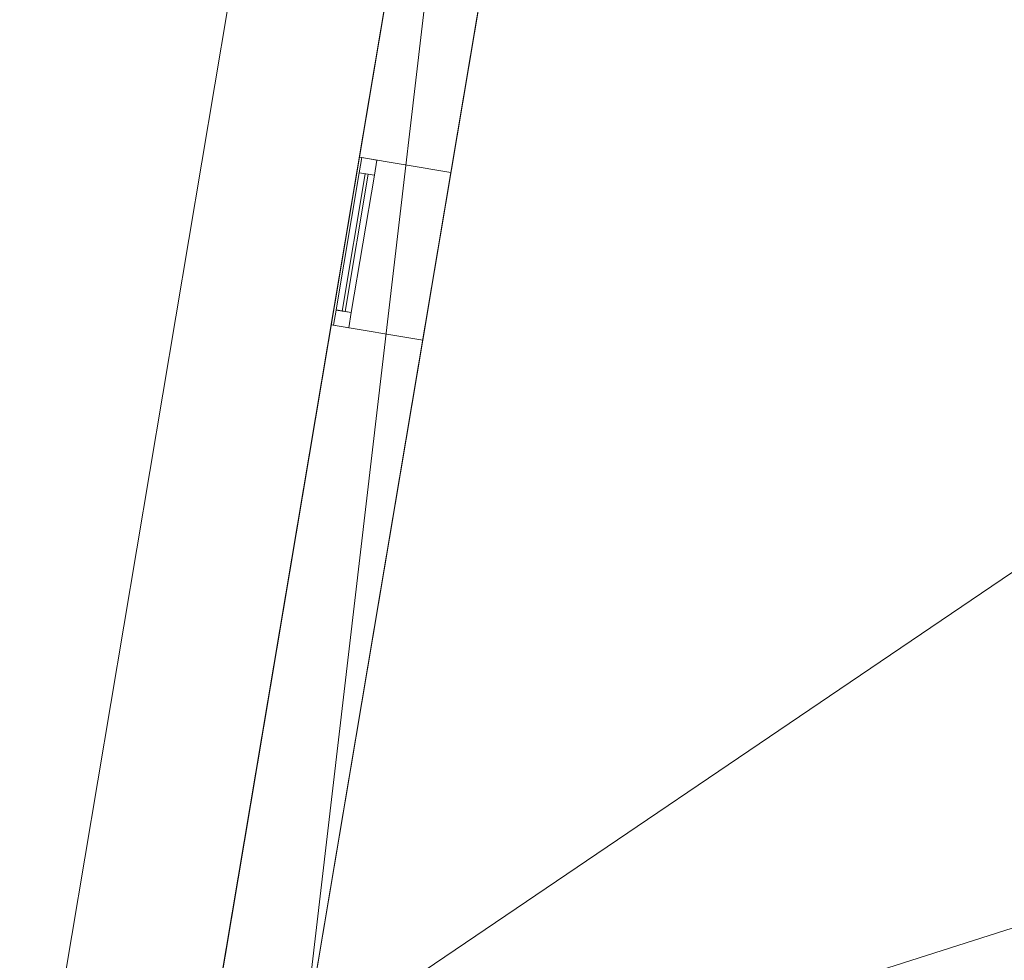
# Model space of a CAD drawing. Header units: millimetres. Extents: x -430348 to -225823, y -86243 to 5084.
# Tile 682 of 1056: x -361590 to -358406, y -5601 to -2560. Entities that reach past the tile are written whole.
import ezdxf

# ---------------------------------------------------------------- set-up
doc = ezdxf.new("R2010")
doc.units = ezdxf.units.MM
for name, color, linetype, lineweight in [('A-GLAZ-CURT', 52, 'Continuous', 9), ('A-GLAZ-CWMG', 51, 'Continuous', 9), ('A-ROOF', 132, 'Continuous', 9), ('A-WALL', 113, 'Continuous', 9)]:
    doc.layers.add(name, color=color, linetype=linetype, lineweight=lineweight)

# ---------------------------------------------------------------- blocks, each defined once
blk = doc.blocks.new('System Panel - Glazed-518931-_3D_ Copy 1')
at = {"layer": 'A-GLAZ-CURT', "transparency": 33554471}
mesh = blk.add_polyface(dxfattribs=at)
corners = [(-225, 5), (-225, 5, 407.6), (225, 5, 407.6), (225, 5)]
mesh.append_faces([[corners[k] for k in face] for face in [(2, 3, 0, 1)]])
mesh = blk.add_polyface(dxfattribs=at)
corners = [(225, -5), (-225, -5), (-225, 5), (225, 5)]
mesh.append_faces([[corners[k] for k in face] for face in [(3, 0, 1, 2)]])
mesh = blk.add_polyface(dxfattribs=at)
corners = [(-225, -5, 407.6), (225, -5, 407.6), (225, 5, 407.6), (-225, 5, 407.6)]
mesh.append_faces([[corners[k] for k in face] for face in [(0, 1, 2, 3)]])
mesh = blk.add_polyface(dxfattribs=at)
corners = [(-225, -5), (-225, -5, 407.6), (-225, 5, 407.6), (-225, 5)]
mesh.append_faces([[corners[k] for k in face] for face in [(0, 1, 2, 3)]])
mesh = blk.add_polyface(dxfattribs=at)
corners = [(225, -5, 407.6), (225, -5), (225, 5), (225, 5, 407.6)]
mesh.append_faces([[corners[k] for k in face] for face in [(0, 1, 2, 3)]])
mesh = blk.add_polyface(dxfattribs=at)
corners = [(-225, -5), (225, -5), (225, -5, 407.6), (-225, -5, 407.6)]
mesh.append_faces([[corners[k] for k in face] for face in [(3, 0, 1, 2)]])
blk = doc.blocks.new('Rectangular Mullion - 50mm x 50mm-314411-_3D_ Copy 1')
at = {"layer": 'A-GLAZ-CWMG'}
mesh = blk.add_polyface(dxfattribs=at)
corners = [(0, 25), (-50, 25), (-50, -25), (0, -25)]
mesh.append_faces([[corners[k] for k in face] for face in [(2, 3, 0, 1)]])
mesh = blk.add_polyface(dxfattribs=at)
corners = [(-50, 25), (0, 25), (0, 25, -250), (-50, 25, -250)]
mesh.append_faces([[corners[k] for k in face] for face in [(0, 1, 2, 3)]])
mesh = blk.add_polyface(dxfattribs=at)
corners = [(-50, -25), (-50, 25), (-50, 25, -250), (-50, -25, -250)]
mesh.append_faces([[corners[k] for k in face] for face in [(0, 1, 2, 3)]])
mesh = blk.add_polyface(dxfattribs=at)
corners = [(0, 25), (0, -25), (0, -25, -250), (0, 25, -250)]
mesh.append_faces([[corners[k] for k in face] for face in [(0, 1, 2, 3)]])
mesh = blk.add_polyface(dxfattribs=at)
corners = [(0, -25), (-50, -25), (-50, -25, -250), (0, -25, -250)]
mesh.append_faces([[corners[k] for k in face] for face in [(0, 1, 2, 3)]])
blk = doc.blocks.new('Rectangular Mullion - 50mm x 50mm-230825-_3D_ Copy 1')
at = {"layer": 'A-GLAZ-CWMG'}
mesh = blk.add_polyface(dxfattribs=at)
corners = [(0, 25), (-50, 25), (-50, -25), (0, -25)]
mesh.append_faces([[corners[k] for k in face] for face in [(2, 3, 0, 1)]])
mesh = blk.add_polyface(dxfattribs=at)
corners = [(0, 25, -450), (0, -25, -450), (-50, -25, -450), (-50, 25, -450)]
mesh.append_faces([[corners[k] for k in face] for face in [(0, 1, 2, 3)]])
mesh = blk.add_polyface(dxfattribs=at)
corners = [(-50, 25), (0, 25), (0, 25, -450), (-50, 25, -450)]
mesh.append_faces([[corners[k] for k in face] for face in [(3, 0, 1, 2)]])
mesh = blk.add_polyface(dxfattribs=at)
corners = [(-50, -25), (-50, 25), (-50, 25, -450), (-50, -25, -450)]
mesh.append_faces([[corners[k] for k in face] for face in [(3, 0, 1, 2)]])
mesh = blk.add_polyface(dxfattribs=at)
corners = [(0, 25), (0, -25), (0, -25, -450), (0, 25, -450)]
mesh.append_faces([[corners[k] for k in face] for face in [(3, 0, 1, 2)]])
mesh = blk.add_polyface(dxfattribs=at)
corners = [(0, -25), (-50, -25), (-50, -25, -450), (0, -25, -450)]
mesh.append_faces([[corners[k] for k in face] for face in [(3, 0, 1, 2)]])
blk = doc.blocks.new('Rectangular Mullion - 50mm x 50mm-518932-_3D_ Copy 1')
at = {"layer": 'A-GLAZ-CWMG'}
mesh = blk.add_polyface(dxfattribs=at)
corners = [(0, 25), (-50, 25), (-50, -25), (0, -25)]
mesh.append_faces([[corners[k] for k in face] for face in [(3, 0, 1, 2)]])
mesh = blk.add_polyface(dxfattribs=at)
corners = [(-50, 25), (0, 25), (0, 25, -482.6), (-50, 25, -482.6)]
mesh.append_faces([[corners[k] for k in face] for face in [(0, 1, 2, 3)]])
mesh = blk.add_polyface(dxfattribs=at)
corners = [(-50, -25), (-50, 25), (-50, 25, -482.6), (-50, -25, -482.6)]
mesh.append_faces([[corners[k] for k in face] for face in [(0, 1, 2, 3)]])
mesh = blk.add_polyface(dxfattribs=at)
corners = [(0, 25), (0, -25), (0, -25, -482.6), (0, 25, -482.6)]
mesh.append_faces([[corners[k] for k in face] for face in [(0, 1, 2, 3)]])
mesh = blk.add_polyface(dxfattribs=at)
corners = [(0, -25), (-50, -25), (-50, -25, -482.6), (0, -25, -482.6)]
mesh.append_faces([[corners[k] for k in face] for face in [(0, 1, 2, 3)]])
blk = doc.blocks.new('Rectangular Mullion - 50mm x 50mm-230826-_3D_ Copy 1')
at = {"layer": 'A-GLAZ-CWMG'}
mesh = blk.add_polyface(dxfattribs=at)
corners = [(0, 25), (-50, 25), (-50, -25), (0, -25)]
mesh.append_faces([[corners[k] for k in face] for face in [(2, 3, 0, 1)]])
mesh = blk.add_polyface(dxfattribs=at)
corners = [(0, 25, -450), (0, -25, -450), (-50, -25, -450), (-50, 25, -450)]
mesh.append_faces([[corners[k] for k in face] for face in [(0, 1, 2, 3)]])
mesh = blk.add_polyface(dxfattribs=at)
corners = [(-50, 25), (0, 25), (0, 25, -450), (-50, 25, -450)]
mesh.append_faces([[corners[k] for k in face] for face in [(3, 0, 1, 2)]])
mesh = blk.add_polyface(dxfattribs=at)
corners = [(-50, -25), (-50, 25), (-50, 25, -450), (-50, -25, -450)]
mesh.append_faces([[corners[k] for k in face] for face in [(3, 0, 1, 2)]])
mesh = blk.add_polyface(dxfattribs=at)
corners = [(0, 25), (0, -25), (0, -25, -450), (0, 25, -450)]
mesh.append_faces([[corners[k] for k in face] for face in [(3, 0, 1, 2)]])
mesh = blk.add_polyface(dxfattribs=at)
corners = [(0, -25), (-50, -25), (-50, -25, -450), (0, -25, -450)]
mesh.append_faces([[corners[k] for k in face] for face in [(3, 0, 1, 2)]])
blk = doc.blocks.new('System Panel - Glazed-518933-_3D_ Copy 1')
at = {"layer": 'A-GLAZ-CURT', "transparency": 33554471}
mesh = blk.add_polyface(dxfattribs=at)
corners = [(-225, 5), (-225, 5, 175), (225, 5, 175), (225, 5)]
mesh.append_faces([[corners[k] for k in face] for face in [(2, 3, 0, 1)]])
mesh = blk.add_polyface(dxfattribs=at)
corners = [(225, -5), (-225, -5), (-225, 5), (225, 5)]
mesh.append_faces([[corners[k] for k in face] for face in [(3, 0, 1, 2)]])
mesh = blk.add_polyface(dxfattribs=at)
corners = [(-225, -5, 175), (225, -5, 175), (225, 5, 175), (-225, 5, 175)]
mesh.append_faces([[corners[k] for k in face] for face in [(0, 1, 2, 3)]])
mesh = blk.add_polyface(dxfattribs=at)
corners = [(-225, -5), (-225, -5, 175), (-225, 5, 175), (-225, 5)]
mesh.append_faces([[corners[k] for k in face] for face in [(3, 0, 1, 2)]])
mesh = blk.add_polyface(dxfattribs=at)
corners = [(225, -5, 175), (225, -5), (225, 5), (225, 5, 175)]
mesh.append_faces([[corners[k] for k in face] for face in [(3, 0, 1, 2)]])
mesh = blk.add_polyface(dxfattribs=at)
corners = [(-225, -5), (225, -5), (225, -5, 175), (-225, -5, 175)]
mesh.append_faces([[corners[k] for k in face] for face in [(3, 0, 1, 2)]])
blk = doc.blocks.new('Rectangular Mullion - 50mm x 50mm-518934-_3D_ Copy 1')
at = {"layer": 'A-GLAZ-CWMG'}
mesh = blk.add_polyface(dxfattribs=at)
corners = [(0, 25, -482.6), (0, -25, -482.6), (-50, -25, -482.6), (-50, 25, -482.6)]
mesh.append_faces([[corners[k] for k in face] for face in [(0, 1, 2, 3)]])
mesh = blk.add_polyface(dxfattribs=at)
corners = [(-50, 25), (0, 25), (0, 25, -482.6), (-50, 25, -482.6)]
mesh.append_faces([[corners[k] for k in face] for face in [(0, 1, 2, 3)]])
mesh = blk.add_polyface(dxfattribs=at)
corners = [(-50, -25), (-50, 25), (-50, 25, -482.6), (-50, -25, -482.6)]
mesh.append_faces([[corners[k] for k in face] for face in [(0, 1, 2, 3)]])
mesh = blk.add_polyface(dxfattribs=at)
corners = [(0, 25), (0, -25), (0, -25, -482.6), (0, 25, -482.6)]
mesh.append_faces([[corners[k] for k in face] for face in [(0, 1, 2, 3)]])
mesh = blk.add_polyface(dxfattribs=at)
corners = [(0, -25), (-50, -25), (-50, -25, -482.6), (0, -25, -482.6)]
mesh.append_faces([[corners[k] for k in face] for face in [(0, 1, 2, 3)]])
blk = doc.blocks.new('Rectangular Mullion - 50mm x 50mm-314413-_3D_ Copy 1')
at = {"layer": 'A-GLAZ-CWMG'}
mesh = blk.add_polyface(dxfattribs=at)
corners = [(0, 25, -250), (0, -25, -250), (-50, -25, -250), (-50, 25, -250)]
mesh.append_faces([[corners[k] for k in face] for face in [(3, 0, 1, 2)]])
mesh = blk.add_polyface(dxfattribs=at)
corners = [(-50, 25), (0, 25), (0, 25, -250), (-50, 25, -250)]
mesh.append_faces([[corners[k] for k in face] for face in [(0, 1, 2, 3)]])
mesh = blk.add_polyface(dxfattribs=at)
corners = [(-50, -25), (-50, 25), (-50, 25, -250), (-50, -25, -250)]
mesh.append_faces([[corners[k] for k in face] for face in [(3, 0, 1, 2)]])
mesh = blk.add_polyface(dxfattribs=at)
corners = [(0, 25), (0, -25), (0, -25, -250), (0, 25, -250)]
mesh.append_faces([[corners[k] for k in face] for face in [(3, 0, 1, 2)]])
mesh = blk.add_polyface(dxfattribs=at)
corners = [(0, -25), (-50, -25), (-50, -25, -250), (0, -25, -250)]
mesh.append_faces([[corners[k] for k in face] for face in [(0, 1, 2, 3)]])
blk = doc.blocks.new('Rectangular Mullion - 50mm x 50mm-230827-_3D_ Copy 1')
at = {"layer": 'A-GLAZ-CWMG'}
mesh = blk.add_polyface(dxfattribs=at)
corners = [(25, 25), (-25, 25), (-25, -25), (25, -25)]
mesh.append_faces([[corners[k] for k in face] for face in [(2, 3, 0, 1)]])
mesh = blk.add_polyface(dxfattribs=at)
corners = [(25, 25, -450), (25, -25, -450), (-25, -25, -450), (-25, 25, -450)]
mesh.append_faces([[corners[k] for k in face] for face in [(0, 1, 2, 3)]])
mesh = blk.add_polyface(dxfattribs=at)
corners = [(-25, 25), (25, 25), (25, 25, -450), (-25, 25, -450)]
mesh.append_faces([[corners[k] for k in face] for face in [(3, 0, 1, 2)]])
mesh = blk.add_polyface(dxfattribs=at)
corners = [(-25, -25), (-25, 25), (-25, 25, -450), (-25, -25, -450)]
mesh.append_faces([[corners[k] for k in face] for face in [(3, 0, 1, 2)]])
mesh = blk.add_polyface(dxfattribs=at)
corners = [(25, 25), (25, -25), (25, -25, -450), (25, 25, -450)]
mesh.append_faces([[corners[k] for k in face] for face in [(3, 0, 1, 2)]])
mesh = blk.add_polyface(dxfattribs=at)
corners = [(25, -25), (-25, -25), (-25, -25, -450), (25, -25, -450)]
mesh.append_faces([[corners[k] for k in face] for face in [(3, 0, 1, 2)]])

msp = doc.modelspace()

# ---------------------------------------------------------------- block references
at = {"layer": 'A-GLAZ-CURT', "transparency": 33554471, "rotation": 260.4526997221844}
for name, p in [('System Panel - Glazed-518931-_3D_ Copy 1', (-360505.4, -3281.2, 59589.2)), ('System Panel - Glazed-518933-_3D_ Copy 1', (-360505.4, -3281.2, 60046.8))]:
    msp.add_blockref(name, p, dxfattribs=at)
at = {"layer": 'A-GLAZ-CWMG', "rotation": 80.45269972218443}
for name, p in [('Rectangular Mullion - 50mm x 50mm-314411-_3D_ Copy 1', (-360459.8, -3010, 60271.8)), ('Rectangular Mullion - 50mm x 50mm-518934-_3D_ Copy 1', (-360459.8, -3010, 60021.8))]:
    msp.add_blockref(name, p, dxfattribs=at)
at = {"layer": 'A-GLAZ-CWMG', "extrusion": (-0.165862, -0.986149, 0), "rotation": 90}
for name, p in [('Rectangular Mullion - 50mm x 50mm-230825-_3D_ Copy 1', (-354967.8, 60271.8, 63254.8)), ('Rectangular Mullion - 50mm x 50mm-230827-_3D_ Copy 1', (-354967.8, 60021.8, 63254.8))]:
    msp.add_blockref(name, p, dxfattribs=at)
at = {"layer": 'A-GLAZ-CWMG', "extrusion": (0.165862, 0.986149, 0), "rotation": 270}
msp.add_blockref('Rectangular Mullion - 50mm x 50mm-230826-_3D_ Copy 1', (354967.8, 59539.2, -62804.8), dxfattribs=at)
at = {"layer": 'A-GLAZ-CWMG', "extrusion": (0, 0, -1), "rotation": 279.5473002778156}
for name, p in [('Rectangular Mullion - 50mm x 50mm-518932-_3D_ Copy 1', (360551, -3552.4, -59539.2)), ('Rectangular Mullion - 50mm x 50mm-314413-_3D_ Copy 1', (360551, -3552.4, -60021.8))]:
    msp.add_blockref(name, p, dxfattribs=at)

# ---------------------------------------------------------------- meshes
at = {"layer": 'A-ROOF'}
mesh = msp.add_polyface(dxfattribs=at)
corners = [(-360412.7, 480.5, 63357.6), (-360412.7, 480.5, 63257.6), (-361590.3, -6521.1, 63257.6), (-361590.3, -6521.1, 63357.6)]
mesh.append_faces([[corners[k] for k in face] for face in [(3, 0, 1, 2)]])
mesh = msp.add_polyface(dxfattribs=at)
corners = [(-360412.7, 480.5, 63357.6), (-361590.3, -6521.1, 63357.6), (-357333, -3637.3, 65907.6)]
mesh.append_faces([[corners[k] for k in face] for face in [(1, 2, 0)]])
mesh = msp.add_polyface(dxfattribs=at)
corners = [(-361590.3, -6521.1, 63257.6), (-360412.7, 480.5, 63257.6), (-357333, -3637.3, 65807.6)]
mesh.append_faces([[corners[k] for k in face] for face in [(1, 2, 0)]])
mesh = msp.add_polyface(dxfattribs=at)
corners = [(-360412.7, 480.5, 63257.6), (-360412.7, 480.5, 63357.6), (-335956.2, -3632.8, 63357.6), (-335956.2, -3632.8, 63257.6)]
mesh.append_faces([[corners[k] for k in face] for face in [(2, 3, 0, 1)]])
mesh = msp.add_polyface(dxfattribs=at)
corners = [(-335956.2, -3632.8, 63357.6), (-360412.7, 480.5, 63357.6), (-357333, -3637.3, 65907.6), (-355277.9, -3983, 65907.6), (-355180.4, -3403.2, 65485.3), (-354376.7, -3538.4, 65485.3), (-354474.2, -4118.1, 65907.6), (-343029.9, -6043, 65907.6), (-342932.4, -5463.2, 65485.3), (-342128.7, -5598.4, 65485.3), (-342226.2, -6178.1, 65907.6), (-340055.7, -6543.2, 65907.6)]
mesh.append_faces([[corners[k] for k in face] for face in [(4, 1, 2, 3)]], dxfattribs={"vtx0": -1})
mesh.append_faces([[corners[k] for k in face] for face in [(1, 4, 5, 0)]], dxfattribs={"vtx0": -1, "vtx2": -1})
mesh.append_faces([[corners[k] for k in face] for face in [(11, 0, 9, 10), (7, 8, 5, 6)]], dxfattribs={"vtx1": -1})
mesh.append_faces([[corners[k] for k in face] for face in [(8, 9, 0, 5)]], dxfattribs={"vtx1": -1, "vtx2": -1, "vtx3": -1})
mesh = msp.add_polyface(dxfattribs=at)
corners = [(-360412.7, 480.5, 63257.6), (-335956.2, -3632.8, 63257.6), (-340055.7, -6543.2, 65807.6), (-342226.2, -6178.1, 65807.6), (-342128.7, -5598.4, 65385.3), (-342932.4, -5463.2, 65385.3), (-343029.9, -6043, 65807.6), (-354474.2, -4118.1, 65807.6), (-354376.7, -3538.4, 65385.3), (-355180.4, -3403.2, 65385.3), (-355277.9, -3983, 65807.6), (-357333, -3637.3, 65807.6)]
mesh.append_faces([[corners[k] for k in face] for face in [(4, 1, 2, 3), (8, 5, 6, 7)]], dxfattribs={"vtx0": -1})
mesh.append_faces([[corners[k] for k in face] for face in [(1, 4, 5, 8)]], dxfattribs={"vtx0": -1, "vtx2": -1, "vtx3": -1})
mesh.append_faces([[corners[k] for k in face] for face in [(11, 0, 9, 10)]], dxfattribs={"vtx1": -1})
mesh.append_faces([[corners[k] for k in face] for face in [(8, 9, 0, 1)]], dxfattribs={"vtx1": -1, "vtx3": -1})
mesh = msp.add_polyface(dxfattribs=at)
corners = [(-361590.3, -6521.1, 63357.6), (-337133.8, -10634.5, 63357.6), (-340055.7, -6543.2, 65907.6), (-342226.2, -6178.1, 65907.6), (-342319.5, -6732.4, 65503.9), (-343123.2, -6597.3, 65503.9), (-343029.9, -6043, 65907.6), (-354474.2, -4118.1, 65907.6), (-354567.4, -4672.4, 65503.9), (-355371.1, -4537.3, 65503.9), (-355277.9, -3983, 65907.6), (-357333, -3637.3, 65907.6)]
mesh.append_faces([[corners[k] for k in face] for face in [(4, 1, 2, 3)]], dxfattribs={"vtx0": -1})
mesh.append_faces([[corners[k] for k in face] for face in [(1, 4, 5, 8)]], dxfattribs={"vtx0": -1, "vtx2": -1, "vtx3": -1})
mesh.append_faces([[corners[k] for k in face] for face in [(11, 0, 9, 10)]], dxfattribs={"vtx1": -1})
mesh.append_faces([[corners[k] for k in face] for face in [(8, 9, 0, 1)]], dxfattribs={"vtx1": -1, "vtx3": -1})
mesh.append_faces([[corners[k] for k in face] for face in [(6, 7, 8, 5)]], dxfattribs={"vtx2": -1})
mesh = msp.add_polyface(dxfattribs=at)
corners = [(-337133.8, -10634.5, 63257.6), (-361590.3, -6521.1, 63257.6), (-357333, -3637.3, 65807.6), (-355277.9, -3983, 65807.6), (-355371.1, -4537.3, 65403.9), (-354567.4, -4672.4, 65403.9), (-354474.2, -4118.1, 65807.6), (-343029.9, -6043, 65807.6), (-343123.2, -6597.3, 65403.9), (-342319.5, -6732.4, 65403.9), (-342226.2, -6178.1, 65807.6), (-340055.7, -6543.2, 65807.6)]
mesh.append_faces([[corners[k] for k in face] for face in [(4, 1, 2, 3)]], dxfattribs={"vtx0": -1})
mesh.append_faces([[corners[k] for k in face] for face in [(1, 4, 5, 0)]], dxfattribs={"vtx0": -1, "vtx2": -1})
mesh.append_faces([[corners[k] for k in face] for face in [(11, 0, 9, 10)]], dxfattribs={"vtx1": -1})
mesh.append_faces([[corners[k] for k in face] for face in [(8, 9, 0, 5)]], dxfattribs={"vtx1": -1, "vtx2": -1, "vtx3": -1})
mesh.append_faces([[corners[k] for k in face] for face in [(5, 6, 7, 8)]], dxfattribs={"vtx3": -1})
at = {"layer": 'A-WALL'}
mesh = msp.add_polyface(dxfattribs=at)
corners = [(-359985.9, 3.1, 58457.6), (-361030.9, -6209.6, 58457.6), (-361030.9, -6209.6, 61282.7), (-361030.9, -6209.6, 63544.9), (-361018.1, -6133.5, 63600.4), (-359998.7, -72.9, 63600.4), (-359985.9, 3.1, 63544.9), (-360491.8, -3004.6, 59539.2), (-360491.8, -3004.6, 60271.8), (-360583, -3547, 60271.8), (-360583, -3547, 59539.2)]
mesh.append_faces([[corners[k] for k in face] for face in [(0, 7, 8), (7, 0, 1, 10), (2, 9, 10, 1)]], dxfattribs={"vtx0": -1, "vtx2": -1})
mesh.append_faces([[corners[k] for k in face] for face in [(8, 5, 6, 0)]], dxfattribs={"vtx0": -1, "vtx3": -1})
mesh.append_faces([[corners[k] for k in face] for face in [(4, 5, 8, 9)]], dxfattribs={"vtx1": -1, "vtx3": -1})
mesh.append_faces([[corners[k] for k in face] for face in [(2, 3, 4, 9)]], dxfattribs={"vtx2": -1, "vtx3": -1})
mesh = msp.add_polyface(dxfattribs=at)
corners = [(-359690.1, -46.6, 58457.6), (-359739.8, -342.5, 58457.6), (-360685.3, -5963.5, 58457.6), (-360735, -6259.4, 58457.6), (-361030.9, -6209.6, 58457.6), (-359985.9, 3.1, 58457.6)]
mesh.append_faces([[corners[k] for k in face] for face in [(4, 5, 2, 3)]], dxfattribs={"vtx1": -1})
mesh.append_faces([[corners[k] for k in face] for face in [(5, 0, 1, 2)]], dxfattribs={"vtx3": -1})
mesh = msp.add_polyface(dxfattribs=at)
corners = [(-360735, -6259.4, 58457.6), (-360685.3, -5963.5, 58457.6), (-359739.8, -342.5, 58457.6), (-359690.1, -46.6, 58457.6), (-359690.1, -46.6, 63544.9), (-359739.8, -342.5, 63760.4), (-359750.4, -405, 63806), (-360674.7, -5900.9, 63806), (-360685.3, -5963.5, 63760.4), (-360735, -6259.4, 63544.9), (-360735, -6259.4, 61282.7), (-360196, -3054.4, 60271.8), (-360196, -3054.4, 59539.2), (-360287.2, -3596.8, 59539.2), (-360287.2, -3596.8, 60271.8)]
mesh.append_faces([[corners[k] for k in face] for face in [(4, 2, 3)]], dxfattribs={"vtx0": -1})
mesh.append_faces([[corners[k] for k in face] for face in [(14, 1, 13)]], dxfattribs={"vtx0": -1, "vtx1": -1})
mesh.append_faces([[corners[k] for k in face] for face in [(7, 10, 14, 11)]], dxfattribs={"vtx0": -1, "vtx1": -1, "vtx3": -1})
mesh.append_faces([[corners[k] for k in face] for face in [(6, 7, 11, 5), (4, 5, 11)]], dxfattribs={"vtx1": -1, "vtx2": -1})
mesh.append_faces([[corners[k] for k in face] for face in [(11, 12, 2, 4)]], dxfattribs={"vtx1": -1, "vtx2": -1, "vtx3": -1})
mesh.append_faces([[corners[k] for k in face] for face in [(12, 13, 1, 2)]], dxfattribs={"vtx1": -1, "vtx3": -1})
mesh.append_faces([[corners[k] for k in face] for face in [(8, 9, 10, 7)]], dxfattribs={"vtx2": -1})
mesh.append_faces([[corners[k] for k in face] for face in [(10, 0, 1, 14)]], dxfattribs={"vtx2": -1, "vtx3": -1})
mesh = msp.add_polyface(dxfattribs=at)
corners = [(-360674.7, -5900.9, 63806), (-359750.4, -405, 63806), (-359998.7, -72.9, 63600.4), (-361018.1, -6133.5, 63600.4)]
mesh.append_faces([[corners[k] for k in face] for face in [(2, 3, 0, 1)]])
mesh = msp.add_polyface(dxfattribs=at)
corners = [(-360491.8, -3004.6, 60271.8), (-360196, -3054.4, 60271.8), (-360287.2, -3596.8, 60271.8), (-360583, -3547, 60271.8)]
mesh.append_faces([[corners[k] for k in face] for face in [(0, 1, 2, 3)]])
mesh = msp.add_polyface(dxfattribs=at)
corners = [(-360196, -3054.4, 59539.2), (-360491.8, -3004.6, 59539.2), (-360583, -3547, 59539.2), (-360287.2, -3596.8, 59539.2)]
mesh.append_faces([[corners[k] for k in face] for face in [(2, 3, 0, 1)]])
mesh = msp.add_polyface(dxfattribs=at)
corners = [(-360491.8, -3004.6, 59539.2), (-360196, -3054.4, 59539.2), (-360196, -3054.4, 60271.8), (-360491.8, -3004.6, 60271.8)]
mesh.append_faces([[corners[k] for k in face] for face in [(0, 1, 2, 3)]])
mesh = msp.add_polyface(dxfattribs=at)
corners = [(-360583, -3547, 60271.8), (-360287.2, -3596.8, 60271.8), (-360287.2, -3596.8, 59539.2), (-360583, -3547, 59539.2)]
mesh.append_faces([[corners[k] for k in face] for face in [(0, 1, 2, 3)]])

doc.saveas('drawing.dxf')
